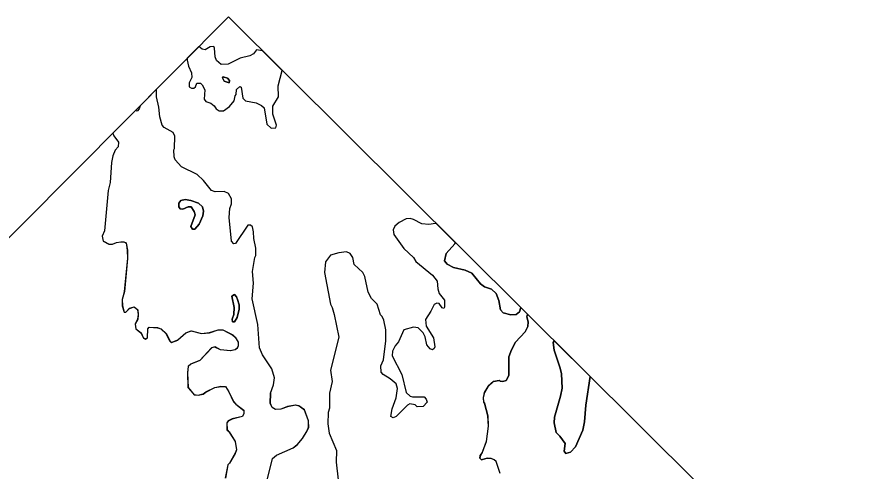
# Model space of a CAD drawing. Extents: x 642515 to 647219, y 6080136 to 6084356.
# Drawn here: x 645109.71 to 645144.07, y 6081120.58 to 6081139.09 of the extents above; entities that cross this region are included whole.
import ezdxf

# ---------------------------------------------------------------- set-up
doc = ezdxf.new("R2010")
doc.units = 0
doc.layers.add('Level 63', color=7, linetype='Continuous')

msp = doc.modelspace()

# ---------------------------------------------------------------- linework, layer by layer
at = {"layer": 'Level 63'}
msp.add_lwpolyline([(644998.478, 6081018.512), (645159.243, 6080858.717), (645279.09, 6080979.291), (645118.324, 6081139.086)], close=True, dxfattribs=at)
for points in [[(645117.121, 6081137.876), (645116.649, 6081137.401), (645116.646, 6081137.327), (645116.7, 6081137.074), (645116.821, 6081136.807), (645116.835, 6081136.62), (645116.722, 6081136.399), (645116.729, 6081136.232), (645116.816, 6081136.186), (645116.916, 6081136.18), (645116.983, 6081136.233), (645117.043, 6081136.387), (645117.19, 6081136.387), (645117.263, 6081136.314), (645117.371, 6081136.114), (645117.339, 6081135.733), (645117.406, 6081135.64), (645117.606, 6081135.574), (645117.74, 6081135.467), (645117.827, 6081135.341), (645117.948, 6081135.261), (645118.121, 6081135.262), (645118.375, 6081135.436), (645118.568, 6081135.67), (645118.607, 6081135.871), (645118.647, 6081135.924), (645118.66, 6081136.125), (645118.786, 6081136.252), (645118.853, 6081136.225), (645118.914, 6081135.778), (645119.028, 6081135.665), (645119.463, 6081135.58), (645119.67, 6081135.48), (645119.784, 6081135.38), (645119.893, 6081134.713), (645120.067, 6081134.553), (645120.261, 6081134.56), (645120.28, 6081134.674), (645120.132, 6081135.127), (645120.131, 6081135.448), (645120.364, 6081135.829), (645120.356, 6081136.277), (645120.517, 6081136.907), (645119.716, 6081137.703), (645119.47, 6081137.743), (645119.343, 6081137.576), (645119.196, 6081137.495), (645118.803, 6081137.407), (645118.323, 6081137.166), (645118.029, 6081137.151), (645117.848, 6081137.304), (645117.787, 6081137.458), (645117.766, 6081137.812), (645117.726, 6081137.878), (645117.586, 6081137.871), (645117.386, 6081137.75), (645117.259, 6081137.77), (645117.121, 6081137.876)], [(645119.716, 6081137.703), (645119.47, 6081137.743), (645119.343, 6081137.576), (645119.196, 6081137.495), (645118.803, 6081137.407), (645118.323, 6081137.166), (645118.029, 6081137.151), (645117.848, 6081137.304), (645117.787, 6081137.458), (645117.766, 6081137.812), (645117.726, 6081137.878), (645117.586, 6081137.871), (645117.386, 6081137.75), (645117.259, 6081137.77), (645117.121, 6081137.876)], [(645116.649, 6081137.401), (645116.646, 6081137.327), (645116.7, 6081137.074), (645116.821, 6081136.807), (645116.835, 6081136.62), (645116.722, 6081136.399), (645116.729, 6081136.232), (645116.816, 6081136.186), (645116.916, 6081136.18), (645116.983, 6081136.233), (645117.043, 6081136.387), (645117.19, 6081136.387), (645117.263, 6081136.314), (645117.371, 6081136.114), (645117.339, 6081135.733), (645117.406, 6081135.64), (645117.606, 6081135.574), (645117.74, 6081135.467), (645117.827, 6081135.341), (645117.948, 6081135.261), (645118.121, 6081135.262), (645118.375, 6081135.436), (645118.568, 6081135.67), (645118.607, 6081135.871), (645118.647, 6081135.924), (645118.66, 6081136.125), (645118.786, 6081136.252), (645118.853, 6081136.225), (645118.914, 6081135.778), (645119.028, 6081135.665), (645119.463, 6081135.58), (645119.67, 6081135.48), (645119.784, 6081135.38), (645119.893, 6081134.713), (645120.067, 6081134.553), (645120.261, 6081134.56), (645120.28, 6081134.674), (645120.132, 6081135.127), (645120.131, 6081135.448), (645120.364, 6081135.829), (645120.356, 6081136.277), (645120.517, 6081136.907)], [(645118.29, 6081136.59), (645118.11, 6081136.65), (645118.09, 6081136.6), (645118.15, 6081136.47), (645118.36, 6081136.4), (645118.37, 6081136.5), (645118.29, 6081136.59)], [(645118.29, 6081136.59), (645118.37, 6081136.5), (645118.36, 6081136.4), (645118.15, 6081136.47), (645118.09, 6081136.6), (645118.11, 6081136.65), (645118.29, 6081136.59)], [(645120.961, 6081121.533), (645121.128, 6081121.66), (645121.341, 6081121.914), (645121.54, 6081122.222), (645121.593, 6081122.369), (645121.586, 6081122.63), (645121.424, 6081123.07), (645121.203, 6081123.236), (645121.063, 6081123.269), (645120.736, 6081123.208), (645120.462, 6081123.107), (645120.249, 6081123.093), (645120.115, 6081123.173), (645120.034, 6081123.333), (645120.046, 6081123.76), (645120.165, 6081124.095), (645120.211, 6081124.382), (645120.097, 6081124.749), (645119.721, 6081125.322), (645119.6, 6081125.602), (645119.523, 6081126.557), (645119.3, 6081127.592), (645119.351, 6081128.233), (645119.31, 6081128.714), (645119.402, 6081129.288), (645119.448, 6081129.362), (645119.447, 6081129.656), (645119.359, 6081130.063), (645119.352, 6081130.323), (645119.304, 6081130.53), (645119.224, 6081130.597), (645119.124, 6081130.603), (645118.619, 6081129.854), (645118.545, 6081129.833), (645118.451, 6081129.953), (645118.362, 6081130.908), (645118.387, 6081131.282), (645118.447, 6081131.463), (645118.446, 6081131.676), (645118.332, 6081131.896), (645118.158, 6081131.976), (645117.784, 6081131.961), (645117.644, 6081132.008), (645117.308, 6081132.421), (645117.047, 6081132.667), (645116.419, 6081132.972), (645116.157, 6081133.259), (645116.11, 6081133.386), (645116.096, 6081133.666), (645116.129, 6081133.726), (645116.148, 6081134.227), (645116.08, 6081134.374), (645115.706, 6081134.573), (645115.632, 6081134.673), (645115.538, 6081135.007), (645115.49, 6081135.414), (645115.395, 6081135.828), (645115.391, 6081136.135), (645114.725, 6081135.465), (645114.695, 6081135.338), (645114.609, 6081135.238), (645114.537, 6081135.276)], [(645120.046, 6081123.76), (645120.165, 6081124.095), (645120.211, 6081124.382), (645120.097, 6081124.749), (645119.721, 6081125.322), (645119.6, 6081125.602), (645119.523, 6081126.557), (645119.3, 6081127.592), (645119.351, 6081128.233), (645119.31, 6081128.714), (645119.402, 6081129.288), (645119.448, 6081129.362), (645119.447, 6081129.656), (645119.359, 6081130.063), (645119.352, 6081130.323), (645119.304, 6081130.53), (645119.224, 6081130.597), (645119.124, 6081130.603), (645118.619, 6081129.854), (645118.545, 6081129.833), (645118.451, 6081129.953), (645118.362, 6081130.908), (645118.387, 6081131.282), (645118.447, 6081131.463), (645118.446, 6081131.676), (645118.332, 6081131.896), (645118.158, 6081131.976), (645117.784, 6081131.961), (645117.644, 6081132.008), (645117.308, 6081132.421), (645117.047, 6081132.667), (645116.419, 6081132.972), (645116.157, 6081133.259), (645116.11, 6081133.386), (645116.096, 6081133.666), (645116.129, 6081133.726), (645116.148, 6081134.227), (645116.08, 6081134.374), (645115.706, 6081134.573), (645115.632, 6081134.673), (645115.538, 6081135.007), (645115.49, 6081135.414), (645115.395, 6081135.828), (645115.391, 6081136.135)], [(645114.725, 6081135.465), (645114.695, 6081135.338), (645114.609, 6081135.238), (645114.537, 6081135.276)], [(645114.537, 6081135.276), (645113.627, 6081134.361), (645113.623, 6081134.353), (645113.663, 6081134.233), (645113.844, 6081133.986), (645113.838, 6081133.793), (645113.718, 6081133.659), (645113.619, 6081133.425), (645113.56, 6081133.151), (645113.509, 6081132.336), (645113.423, 6081132.008), (645113.281, 6081130.365), (645113.188, 6081130.151), (645113.229, 6081129.951), (645113.456, 6081129.831), (645113.596, 6081129.825), (645113.763, 6081129.899), (645113.937, 6081129.926), (645114.064, 6081129.92), (645114.157, 6081129.88), (645114.205, 6081129.58), (645114.213, 6081129.239), (645114.083, 6081127.903), (645113.991, 6081127.569), (645114.005, 6081127.328), (645114.079, 6081127.055), (645114.152, 6081127.062), (645114.292, 6081127.216), (645114.486, 6081127.277), (645114.62, 6081127.157), (645114.654, 6081126.963), (645114.621, 6081126.769), (645114.521, 6081126.562), (645114.549, 6081126.375), (645114.763, 6081126.215), (645114.864, 6081126.009), (645114.944, 6081125.969), (645115.031, 6081126.016), (645115.036, 6081126.37), (645115.096, 6081126.444), (645115.437, 6081126.425), (645115.577, 6081126.378), (645115.791, 6081126.179), (645115.932, 6081125.892), (645115.999, 6081125.825), (645116.266, 6081125.933), (645116.593, 6081126.208), (645116.813, 6081126.295), (645117.227, 6081126.19), (645117.554, 6081126.224)], [(645113.627, 6081134.361), (645113.623, 6081134.353), (645113.663, 6081134.233), (645113.844, 6081133.986), (645113.838, 6081133.793), (645113.718, 6081133.659), (645113.619, 6081133.425), (645113.56, 6081133.151), (645113.509, 6081132.336), (645113.423, 6081132.008), (645113.281, 6081130.365), (645113.188, 6081130.151), (645113.229, 6081129.951)], [(645117.11, 6081131.49), (645116.8, 6081131.61), (645116.56, 6081131.65), (645116.39, 6081131.6), (645116.3, 6081131.49), (645116.3, 6081131.34), (645116.36, 6081131.26), (645116.47, 6081131.25), (645116.69, 6081131.35), (645116.81, 6081131.34), (645116.93, 6081131.16), (645116.97, 6081131.02), (645116.8, 6081130.54), (645116.86, 6081130.44), (645116.96, 6081130.44), (645117.14, 6081130.64), (645117.29, 6081130.98), (645117.31, 6081131.17), (645117.27, 6081131.34), (645117.11, 6081131.49)], [(645117.11, 6081131.49), (645117.27, 6081131.34), (645117.31, 6081131.17), (645117.29, 6081130.98), (645117.14, 6081130.64), (645116.96, 6081130.44), (645116.86, 6081130.44), (645116.8, 6081130.54), (645116.97, 6081131.02), (645116.93, 6081131.16), (645116.81, 6081131.34), (645116.69, 6081131.35), (645116.47, 6081131.25), (645116.36, 6081131.26), (645116.3, 6081131.34), (645116.3, 6081131.49), (645116.39, 6081131.6), (645116.56, 6081131.65), (645116.8, 6081131.61), (645117.11, 6081131.49)], [(645126.782, 6081130.679), (645126.764, 6081130.666), (645126.497, 6081130.625), (645126.203, 6081130.651), (645125.875, 6081130.831), (645125.735, 6081130.877), (645125.568, 6081130.856), (645125.281, 6081130.715), (645125.114, 6081130.561), (645125.035, 6081130.414), (645125.069, 6081130.22), (645125.478, 6081129.654), (645125.873, 6081129.288), (645125.96, 6081129.121), (645126.643, 6081128.562), (645126.831, 6081128.322), (645126.859, 6081128.002), (645126.919, 6081127.822), (645127.127, 6081127.549), (645127.135, 6081127.261), (645127.108, 6081127.208), (645127.041, 6081127.234), (645126.914, 6081127.414), (645126.82, 6081127.427), (645126.707, 6081127.367), (645126.581, 6081127.093), (645126.362, 6081126.752), (645126.389, 6081126.484), (645126.684, 6081126.005), (645126.746, 6081125.637), (645126.719, 6081125.571), (645126.639, 6081125.517), (645126.545, 6081125.557), (645126.418, 6081125.723), (645126.35, 6081126.057), (645126.27, 6081126.217), (645126.062, 6081126.423), (645125.868, 6081126.443), (645125.481, 6081126.335), (645125.262, 6081125.847), (645125.129, 6081125.686), (645125.016, 6081125.465), (645124.997, 6081125.271), (645125.393, 6081124.518), (645125.576, 6081123.777), (645125.73, 6081123.637), (645125.83, 6081123.604), (645126.298, 6081123.606), (645126.391, 6081123.513), (645126.432, 6081123.392)], [(645127.573, 6081129.893), (645126.782, 6081130.679), (645126.764, 6081130.666), (645126.497, 6081130.625), (645126.203, 6081130.651), (645125.875, 6081130.831), (645125.735, 6081130.877), (645125.568, 6081130.856), (645125.281, 6081130.715), (645125.114, 6081130.561), (645125.035, 6081130.414), (645125.069, 6081130.22), (645125.478, 6081129.654), (645125.873, 6081129.288), (645125.96, 6081129.121), (645126.643, 6081128.562), (645126.831, 6081128.322), (645126.859, 6081128.002), (645126.919, 6081127.822), (645127.127, 6081127.549), (645127.135, 6081127.261), (645127.108, 6081127.208), (645127.041, 6081127.234), (645126.914, 6081127.414), (645126.82, 6081127.427), (645126.707, 6081127.367), (645126.581, 6081127.093), (645126.362, 6081126.752), (645126.389, 6081126.484), (645126.684, 6081126.005), (645126.746, 6081125.637), (645126.719, 6081125.571), (645126.639, 6081125.517), (645126.545, 6081125.557), (645126.418, 6081125.723), (645126.35, 6081126.057), (645126.27, 6081126.217), (645126.062, 6081126.423), (645125.868, 6081126.443), (645125.481, 6081126.335), (645125.262, 6081125.847), (645125.129, 6081125.686), (645125.016, 6081125.465), (645124.997, 6081125.271), (645125.393, 6081124.518), (645125.576, 6081123.777), (645125.73, 6081123.637), (645125.83, 6081123.604), (645126.298, 6081123.606), (645126.391, 6081123.513)], [(645113.23, 6081129.95), (645113.46, 6081129.82), (645113.6, 6081129.82), (645113.77, 6081129.89), (645113.94, 6081129.92), (645114.07, 6081129.92), (645114.16, 6081129.87), (645114.21, 6081129.58), (645114.21, 6081129.24), (645114.09, 6081127.9), (645113.99, 6081127.57), (645114, 6081127.32), (645114.08, 6081127.05), (645114.15, 6081127.06), (645114.3, 6081127.21), (645114.48, 6081127.27), (645114.63, 6081127.15), (645114.65, 6081126.96), (645114.63, 6081126.76), (645114.52, 6081126.56), (645114.55, 6081126.37), (645114.77, 6081126.21), (645114.86, 6081126), (645114.95, 6081125.96), (645115.03, 6081126.01), (645115.04, 6081126.37), (645115.1, 6081126.44), (645115.44, 6081126.42), (645115.58, 6081126.38), (645115.8, 6081126.17), (645115.94, 6081125.89), (645116.01, 6081125.82), (645116.27, 6081125.92), (645116.59, 6081126.21), (645116.82, 6081126.29), (645117.23, 6081126.19), (645117.55, 6081126.22), (645117.91, 6081126.33), (645118.1, 6081126.33), (645118.51, 6081126.12), (645118.6, 6081126.03), (645118.73, 6081125.83), (645118.72, 6081125.68), (645118.68, 6081125.58), (645118.6, 6081125.52), (645118.4, 6081125.48), (645118.01, 6081125.52), (645117.78, 6081125.63), (645117.65, 6081125.6), (645117.16, 6081125.08), (645116.79, 6081124.93)], [(645127.573, 6081129.893), (645127.554, 6081129.841), (645127.195, 6081129.452), (645127.129, 6081129.145), (645127.243, 6081129.005), (645127.504, 6081128.879), (645127.972, 6081128.773), (645128.246, 6081128.647), (645128.594, 6081128.207), (645128.768, 6081128.088), (645129.043, 6081127.988), (645129.237, 6081127.809), (645129.351, 6081127.535), (645129.419, 6081127.148), (645129.52, 6081127.022), (645129.834, 6081126.949), (645130.061, 6081126.963), (645130.187, 6081127.064), (645130.239, 6081127.243)], [(645129.408, 6081124.243), (645129.508, 6081124.237), (645129.648, 6081124.27), (645129.761, 6081124.478), (645129.752, 6081125.232), (645129.858, 6081125.527), (645130.024, 6081125.828), (645130.417, 6081126.25), (645130.53, 6081126.47), (645130.543, 6081126.657), (645130.495, 6081126.864), (645130.516, 6081126.968), (645130.239, 6081127.243), (645130.187, 6081127.064), (645130.061, 6081126.963), (645129.834, 6081126.949), (645129.52, 6081127.022), (645129.419, 6081127.148), (645129.351, 6081127.535), (645129.237, 6081127.809), (645129.043, 6081127.988), (645128.768, 6081128.088), (645128.594, 6081128.207), (645128.246, 6081128.647), (645127.972, 6081128.773), (645127.504, 6081128.879), (645127.243, 6081129.005), (645127.129, 6081129.145), (645127.195, 6081129.452), (645127.554, 6081129.841), (645127.573, 6081129.893)], [(645126.432, 6081123.392), (645126.265, 6081123.212), (645126.025, 6081123.198), (645125.938, 6081123.284), (645125.717, 6081123.317), (645125.631, 6081123.27), (645125.165, 6081122.801), (645125.038, 6081122.754), (645124.951, 6081122.8), (645124.997, 6081123.114), (645125.169, 6081123.569), (645125.221, 6081123.943), (645125.167, 6081124.13), (645124.913, 6081124.343), (645124.632, 6081124.516), (645124.558, 6081124.616), (645124.544, 6081124.869), (645124.643, 6081125.117), (645124.741, 6081125.885), (645124.74, 6081126.339), (645124.659, 6081126.726), (645124.598, 6081126.88), (645124.524, 6081126.94), (645124.39, 6081127.38), (645124.162, 6081127.606), (645124.027, 6081127.873), (645123.885, 6081128.507), (645123.805, 6081128.667), (645123.45, 6081128.993), (645123.395, 6081129.287), (645123.295, 6081129.44), (645123.134, 6081129.507), (645122.827, 6081129.466), (645122.493, 6081129.371), (645122.287, 6081129.11), (645122.249, 6081128.669), (645122.486, 6081127.381), (645122.553, 6081127.248), (645122.634, 6081126.954), (645122.831, 6081126.04), (645122.488, 6081124.69), (645122.549, 6081124.229), (645122.444, 6081123.761), (645122.452, 6081123.14), (645122.386, 6081122.966), (645122.374, 6081122.512), (645122.435, 6081122.132), (645122.738, 6081121.418), (645122.719, 6081120.944), (645122.898, 6081119.381)], [(645126.391, 6081123.513), (645126.432, 6081123.392), (645126.265, 6081123.212), (645126.025, 6081123.198), (645125.938, 6081123.284), (645125.717, 6081123.317), (645125.631, 6081123.27), (645125.165, 6081122.801), (645125.038, 6081122.754), (645124.951, 6081122.8), (645124.997, 6081123.114), (645125.169, 6081123.569), (645125.221, 6081123.943), (645125.167, 6081124.13), (645124.913, 6081124.343), (645124.632, 6081124.516), (645124.558, 6081124.616), (645124.544, 6081124.869), (645124.643, 6081125.117), (645124.741, 6081125.885), (645124.74, 6081126.339), (645124.659, 6081126.726), (645124.598, 6081126.88), (645124.524, 6081126.94), (645124.39, 6081127.38), (645124.162, 6081127.606), (645124.027, 6081127.873), (645123.885, 6081128.507), (645123.805, 6081128.667), (645123.45, 6081128.993), (645123.395, 6081129.287), (645123.295, 6081129.44), (645123.134, 6081129.507), (645122.827, 6081129.466), (645122.493, 6081129.371), (645122.287, 6081129.11), (645122.249, 6081128.669), (645122.486, 6081127.381), (645122.553, 6081127.248), (645122.634, 6081126.954), (645122.831, 6081126.04), (645122.488, 6081124.69), (645122.549, 6081124.229), (645122.444, 6081123.761), (645122.452, 6081123.14), (645122.386, 6081122.966), (645122.374, 6081122.512), (645122.435, 6081122.132), (645122.738, 6081121.418), (645122.719, 6081120.944), (645122.898, 6081119.381)], [(645118.58, 6081127.77), (645118.47, 6081127.71), (645118.56, 6081127.25), (645118.55, 6081126.96), (645118.48, 6081126.77), (645118.49, 6081126.66), (645118.57, 6081126.66), (645118.69, 6081126.84), (645118.76, 6081127.18), (645118.76, 6081127.35), (645118.7, 6081127.57), (645118.66, 6081127.68), (645118.58, 6081127.77)], [(645118.58, 6081127.77), (645118.66, 6081127.68), (645118.7, 6081127.57), (645118.76, 6081127.35), (645118.76, 6081127.18), (645118.69, 6081126.84), (645118.57, 6081126.66), (645118.49, 6081126.66), (645118.48, 6081126.77), (645118.55, 6081126.96), (645118.56, 6081127.25), (645118.47, 6081127.71), (645118.58, 6081127.77)], [(645130.516, 6081126.968), (645130.495, 6081126.864), (645130.543, 6081126.657), (645130.53, 6081126.47), (645130.417, 6081126.25), (645130.024, 6081125.828), (645129.858, 6081125.527), (645129.752, 6081125.232), (645129.761, 6081124.478), (645129.648, 6081124.27), (645129.508, 6081124.237), (645129.408, 6081124.243), (645129.361, 6081124.276), (645129.134, 6081124.235), (645128.908, 6081124.034), (645128.761, 6081123.78), (645128.715, 6081123.573), (645128.729, 6081123.399), (645128.769, 6081123.346), (645128.898, 6081122.832), (645128.919, 6081122.412), (645128.834, 6081121.79), (645128.669, 6081121.342), (645128.595, 6081121.229), (645128.569, 6081121.108), (645128.636, 6081121.042), (645128.863, 6081121.109), (645129.017, 6081121.103), (645129.164, 6081121.05), (645129.231, 6081120.983), (645129.392, 6081120.49)], [(645117.554, 6081126.224), (645117.908, 6081126.339), (645118.102, 6081126.332), (645118.51, 6081126.127), (645118.603, 6081126.033), (645118.724, 6081125.833), (645118.718, 6081125.68), (645118.678, 6081125.586), (645118.605, 6081125.526), (645118.405, 6081125.485), (645118.004, 6081125.524), (645117.783, 6081125.637), (645117.643, 6081125.603), (645117.157, 6081125.087), (645116.784, 6081124.939), (645116.69, 6081124.846), (645116.658, 6081124.598), (645116.673, 6081123.984), (645116.927, 6081123.704), (645117.088, 6081123.678), (645117.295, 6081123.725), (645117.401, 6081123.806), (645117.775, 6081123.981), (645118.022, 6081124.042), (645118.202, 6081124.022), (645118.35, 6081123.809), (645118.538, 6081123.409), (645118.625, 6081123.309), (645118.96, 6081123.056), (645118.953, 6081122.929), (645118.9, 6081122.809), (645118.48, 6081122.707), (645118.32, 6081122.627), (645118.26, 6081122.553), (645118.268, 6081122.266), (645118.355, 6081122.179), (645118.603, 6081121.786), (645118.657, 6081121.452), (645118.604, 6081121.305), (645118.365, 6081120.904), (645118.299, 6081120.837), (645118.2, 6081120.295)], [(645133.071, 6081124.428), (645132.89, 6081123.272), (645132.839, 6081122.59), (645132.766, 6081122.25), (645132.468, 6081121.574), (645132.262, 6081121.353), (645132.081, 6081121.293), (645132.014, 6081121.386), (645132.053, 6081121.707), (645131.832, 6081122.006), (645131.691, 6081122.146), (645131.603, 6081122.553), (645131.616, 6081122.78), (645131.867, 6081123.636), (645131.926, 6081123.963), (645131.898, 6081124.538), (645131.851, 6081124.771), (645131.608, 6081125.505), (645131.567, 6081125.826), (645131.601, 6081125.889)], [(645133.071, 6081124.428), (645131.601, 6081125.889), (645131.567, 6081125.826), (645131.608, 6081125.505), (645131.851, 6081124.771), (645131.898, 6081124.538), (645131.926, 6081123.963), (645131.867, 6081123.636), (645131.616, 6081122.78), (645131.603, 6081122.553), (645131.691, 6081122.146), (645131.832, 6081122.006), (645132.053, 6081121.707), (645132.014, 6081121.386), (645132.081, 6081121.293), (645132.262, 6081121.353), (645132.468, 6081121.574), (645132.766, 6081122.25), (645132.839, 6081122.59), (645132.89, 6081123.272), (645133.071, 6081124.428)], [(645116.79, 6081124.93), (645116.69, 6081124.84), (645116.66, 6081124.59), (645116.68, 6081123.98), (645116.93, 6081123.69), (645117.09, 6081123.68), (645117.3, 6081123.72), (645117.4, 6081123.8), (645117.78, 6081123.98), (645118.03, 6081124.03), (645118.21, 6081124.02), (645118.35, 6081123.81), (645118.54, 6081123.4), (645118.63, 6081123.31), (645118.96, 6081123.05), (645118.95, 6081122.92), (645118.9, 6081122.81), (645118.48, 6081122.7), (645118.32, 6081122.62), (645118.26, 6081122.55), (645118.27, 6081122.26), (645118.36, 6081122.17), (645118.6, 6081121.78), (645118.66, 6081121.45), (645118.6, 6081121.3), (645118.37, 6081120.9), (645118.3, 6081120.83), (645118.21, 6081120.29)], [(645129.4, 6081120.48), (645129.24, 6081120.97), (645129.16, 6081121.04), (645129.02, 6081121.1), (645128.87, 6081121.11), (645128.64, 6081121.04), (645128.57, 6081121.11), (645128.59, 6081121.22), (645128.67, 6081121.33), (645128.84, 6081121.79), (645128.93, 6081122.41), (645128.9, 6081122.83), (645128.77, 6081123.35), (645128.73, 6081123.39), (645128.72, 6081123.57), (645128.76, 6081123.78), (645128.91, 6081124.03), (645129.13, 6081124.23), (645129.36, 6081124.27), (645129.41, 6081124.24)], [(645119.92, 6081120.26), (645120.13, 6081121.1), (645120.28, 6081121.23), (645120.96, 6081121.53), (645121.13, 6081121.65), (645121.34, 6081121.91), (645121.54, 6081122.22), (645121.6, 6081122.36), (645121.59, 6081122.63), (645121.43, 6081123.06), (645121.21, 6081123.23), (645121.07, 6081123.26), (645120.74, 6081123.2), (645120.46, 6081123.1), (645120.25, 6081123.09), (645120.11, 6081123.17), (645120.04, 6081123.33), (645120.05, 6081123.75)], [(645119.92, 6081120.26), (645120.13, 6081121.1), (645120.28, 6081121.23), (645120.96, 6081121.53)]]:
    msp.add_lwpolyline(points, dxfattribs=at)

doc.saveas('drawing.dxf')
